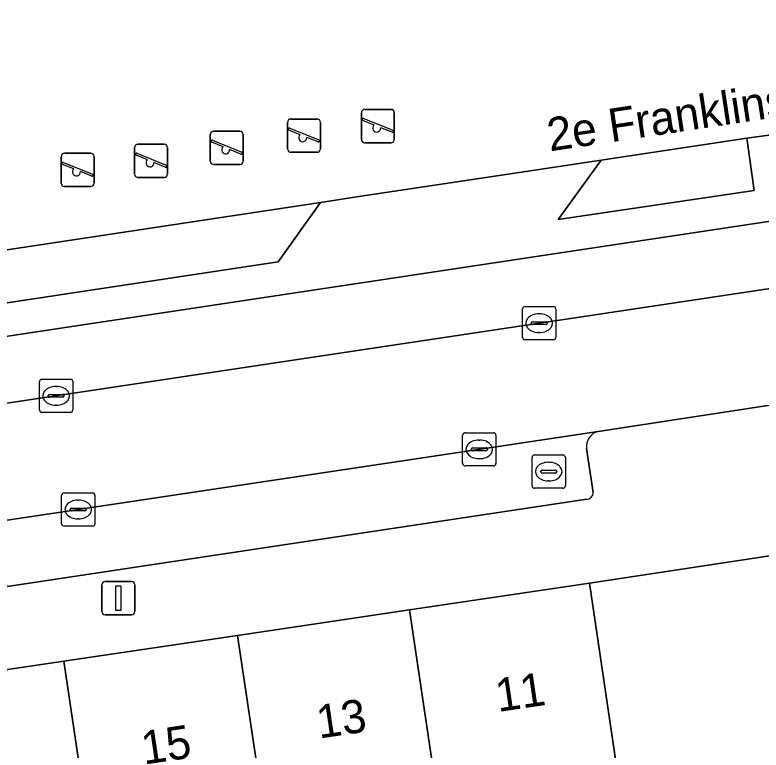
# Model space of a CAD drawing. Extents: x 159279 to 160377, y 384531 to 385888.
# Drawn here: x 159802.09 to 159824.52, y 384897.02 to 384919.11 of the extents above; entities that cross this region are included whole.
import ezdxf

# ---------------------------------------------------------------- set-up
doc = ezdxf.new("R2010")
doc.units = 0
for name, color, linetype in [('IMGEO_Groenvoorziening', 7, 'Continuous'), ('IMGEO_Haag', 7, 'Continuous'), ('IMGEO_Kolk', 7, 'Continuous'), ('IMGEO_Lichtmast', 7, 'Continuous'), ('IMGEO_Openbare_ruimte_label', 7, 'Continuous'), ('IMGEO_Pand', 7, 'Continuous'), ('IMGEO_Pand_nummerreeks', 7, 'Continuous'), ('IMGEO_Parkeervlak_open', 7, 'Continuous'), ('IMGEO_Rijbaan_lokaal_open', 7, 'Continuous'), ('IMGEO_Rioolput', 7, 'Continuous'), ('IMGEO_Speelvoorziening', 7, 'Continuous'), ('IMGEO_Voetpad_open', 7, 'Continuous')]:
    doc.layers.add(name, color=color, linetype=linetype)

msp = doc.modelspace()

# ---------------------------------------------------------------- linework, layer by layer
at = {"layer": 'IMGEO_Groenvoorziening'}
for points in [[(159819.711, 384914.754), (159818.426, 384912.968), (159824.318, 384913.838), (159824.099, 384915.408)], [(159799.852, 384911.749), (159798.581, 384910.041), (159798.589, 384909.986), (159801.113, 384910.355), (159810.008, 384911.692), (159811.279, 384913.48)]]:
    msp.add_lwpolyline(points, close=True, dxfattribs=at)
at = {"layer": 'IMGEO_Haag'}
for points in [[(159819.711, 384914.754), (159818.426, 384912.968), (159824.318, 384913.838), (159824.099, 384915.408)], [(159799.852, 384911.749), (159798.581, 384910.041), (159798.589, 384909.986), (159801.113, 384910.355), (159810.008, 384911.692), (159811.279, 384913.48)]]:
    msp.add_lwpolyline(points, close=True, dxfattribs=at)
at = {"layer": 'IMGEO_Kolk'}
for p, q in [((159817.351, 384909.424), (159817.351, 384910.276)), ((159817.426, 384910.35), (159818.278, 384910.35)), ((159818.352, 384910.276), (159818.352, 384909.424)), ((159817.839, 384910.13), (159817.864, 384910.13)), ((159817.61, 384909.844), (159817.61, 384909.856)), ((159817.653, 384909.893), (159818.051, 384909.893)), ((159818.094, 384909.856), (159818.094, 384909.844)), ((159818.048, 384909.807), (159817.65, 384909.807)), ((159817.862, 384909.57), (159817.837, 384909.57)), ((159818.278, 384909.35), (159817.426, 384909.35)), ((159802.829, 384907.241), (159802.829, 384908.093)), ((159802.904, 384908.167), (159803.756, 384908.167)), ((159803.83, 384908.093), (159803.83, 384907.241)), ((159803.317, 384907.947), (159803.342, 384907.947)), ((159803.088, 384907.661), (159803.088, 384907.673)), ((159803.526, 384907.624), (159803.128, 384907.624)), ((159803.131, 384907.71), (159803.529, 384907.71)), ((159803.572, 384907.673), (159803.572, 384907.661)), ((159803.34, 384907.387), (159803.315, 384907.387)), ((159803.756, 384907.167), (159802.904, 384907.167)), ((159815.551, 384905.631), (159815.551, 384906.483)), ((159815.626, 384906.557), (159816.478, 384906.557)), ((159816.552, 384906.483), (159816.552, 384905.631)), ((159816.039, 384906.337), (159816.064, 384906.337)), ((159815.81, 384906.051), (159815.81, 384906.063)), ((159816.248, 384906.014), (159815.85, 384906.014)), ((159815.853, 384906.1), (159816.251, 384906.1)), ((159816.294, 384906.063), (159816.294, 384906.051)), ((159816.062, 384905.777), (159816.037, 384905.777)), ((159816.478, 384905.557), (159815.626, 384905.557)), ((159803.494, 384903.822), (159803.494, 384904.674)), ((159803.569, 384904.748), (159804.421, 384904.748)), ((159804.495, 384904.674), (159804.495, 384903.822)), ((159803.982, 384904.528), (159804.007, 384904.528)), ((159803.753, 384904.242), (159803.753, 384904.254)), ((159803.796, 384904.291), (159804.194, 384904.291)), ((159804.237, 384904.254), (159804.237, 384904.242)), ((159804.191, 384904.205), (159803.793, 384904.205)), ((159804.005, 384903.968), (159803.98, 384903.968)), ((159804.421, 384903.748), (159803.569, 384903.748))]:
    msp.add_line(p, q, dxfattribs=at)
for points in [[(159817.351, 384909.424), (159817.351, 384910.276)], [(159817.426, 384910.35), (159818.278, 384910.35)], [(159818.352, 384910.276), (159818.352, 384909.424)], [(159818.278, 384909.35), (159817.426, 384909.35)], [(159802.829, 384907.241), (159802.829, 384908.093)], [(159802.904, 384908.167), (159803.756, 384908.167)], [(159803.83, 384908.093), (159803.83, 384907.241)], [(159803.756, 384907.167), (159802.904, 384907.167)], [(159815.551, 384905.631), (159815.551, 384906.483)], [(159815.626, 384906.557), (159816.478, 384906.557)], [(159816.552, 384906.483), (159816.552, 384905.631)], [(159816.478, 384905.557), (159815.626, 384905.557)], [(159803.494, 384903.822), (159803.494, 384904.674)], [(159803.569, 384904.748), (159804.421, 384904.748)], [(159804.495, 384904.674), (159804.495, 384903.822)], [(159804.421, 384903.748), (159803.569, 384903.748)]]:
    msp.add_lwpolyline(points, dxfattribs=at)
for centre, radius, start, end in [((159817.428, 384910.274), 0.0765, 91.552, 178.448), ((159817.428, 384910.274), 0.0765, 91.552, 178.448), ((159818.276, 384910.274), 0.0765, 1.552, 88.448), ((159818.276, 384910.274), 0.0765, 1.552, 88.448), ((159817.65, 384909.853), 0.0403, 85.8775, 175.7526), ((159817.647, 384909.843), 0.0366, 178.938, 274.7102), ((159818.051, 384909.85), 0.043, 264.8664, 352.4533), ((159818.055, 384909.855), 0.0386, 1.7309, 96.639), ((159817.428, 384909.426), 0.0765, 181.552, 268.448), ((159817.428, 384909.426), 0.0765, 181.552, 268.448), ((159818.276, 384909.426), 0.0765, 271.552, 358.448), ((159818.276, 384909.426), 0.0765, 271.552, 358.448), ((159802.906, 384908.091), 0.0765, 91.552, 178.448), ((159802.906, 384908.091), 0.0765, 91.552, 178.448), ((159803.754, 384908.091), 0.0765, 1.552, 88.448), ((159803.754, 384908.091), 0.0765, 1.552, 88.448), ((159803.128, 384907.67), 0.0403, 85.8775, 175.7526), ((159803.125, 384907.66), 0.0366, 178.938, 274.7102), ((159803.529, 384907.667), 0.043, 264.8664, 352.4533), ((159803.533, 384907.672), 0.0386, 1.7309, 96.639), ((159802.906, 384907.243), 0.0765, 181.552, 268.448), ((159802.906, 384907.243), 0.0765, 181.552, 268.448), ((159803.754, 384907.243), 0.0765, 271.552, 358.448), ((159803.754, 384907.243), 0.0765, 271.552, 358.448), ((159815.628, 384906.481), 0.0765, 91.552, 178.448), ((159815.628, 384906.481), 0.0765, 91.552, 178.448), ((159816.476, 384906.481), 0.0765, 1.552, 88.448), ((159816.476, 384906.481), 0.0765, 1.552, 88.448), ((159815.85, 384906.06), 0.0403, 85.8775, 175.7526), ((159815.847, 384906.05), 0.0366, 178.938, 274.7102), ((159816.251, 384906.057), 0.043, 264.8664, 352.4533), ((159816.255, 384906.062), 0.0386, 1.7309, 96.639), ((159815.628, 384905.633), 0.0765, 181.552, 268.448), ((159815.628, 384905.633), 0.0765, 181.552, 268.448), ((159816.476, 384905.633), 0.0765, 271.552, 358.448), ((159816.476, 384905.633), 0.0765, 271.552, 358.448), ((159803.571, 384904.672), 0.0765, 91.552, 178.448), ((159803.571, 384904.672), 0.0765, 91.552, 178.448), ((159804.419, 384904.672), 0.0765, 1.552, 88.448), ((159804.419, 384904.672), 0.0765, 1.552, 88.448), ((159803.793, 384904.251), 0.0403, 85.8775, 175.7526), ((159803.79, 384904.241), 0.0366, 178.938, 274.7102), ((159804.194, 384904.248), 0.043, 264.8664, 352.4533), ((159804.198, 384904.253), 0.0386, 1.7309, 96.639), ((159803.571, 384903.824), 0.0765, 181.552, 268.448), ((159803.571, 384903.824), 0.0765, 181.552, 268.448), ((159804.419, 384903.824), 0.0765, 271.552, 358.448), ((159804.419, 384903.824), 0.0765, 271.552, 358.448)]:
    msp.add_arc(centre, radius, start, end, dxfattribs=at)
for centre, major_axis, ratio, start_param, end_param in [((159817.838, 384909.85), (-0.387, 0.002), 0.722429, 4.712389, 7.853982), ((159817.863, 384909.85), (-0.39, 0.002), 0.717154, 1.570796, 4.712389), ((159803.316, 384907.667), (-0.387, 0.002), 0.722429, 4.712389, 7.853982), ((159803.341, 384907.667), (-0.39, 0.002), 0.717154, 1.570796, 4.712389), ((159816.038, 384906.057), (-0.387, 0.002), 0.722429, 4.712389, 7.853982), ((159816.063, 384906.057), (-0.39, 0.002), 0.717154, 1.570796, 4.712389), ((159803.981, 384904.248), (-0.387, 0.002), 0.722429, 4.712389, 7.853982), ((159804.006, 384904.248), (-0.39, 0.002), 0.717154, 1.570796, 4.712389)]:
    msp.add_ellipse(centre, major_axis=major_axis, ratio=ratio, start_param=start_param, end_param=end_param, dxfattribs=at)
at = {"layer": 'IMGEO_Lichtmast'}
for p, q in [((159804.706, 384901.185), (159804.706, 384901.985)), ((159804.706, 384901.985), (159804.706, 384901.185)), ((159804.806, 384902.085), (159805.596, 384902.085)), ((159805.596, 384902.085), (159804.806, 384902.085)), ((159805.696, 384901.985), (159805.696, 384901.185)), ((159805.696, 384901.185), (159805.696, 384901.985)), ((159805.596, 384901.085), (159804.806, 384901.085)), ((159804.806, 384901.085), (159805.596, 384901.085))]:
    msp.add_line(p, q, dxfattribs=at)
msp.add_lwpolyline([(159805.126, 384901.96), (159805.276, 384901.96), (159805.276, 384901.21), (159805.126, 384901.21), (159805.126, 384901.96)], dxfattribs=at)
for centre, start, end in [((159804.806, 384901.985), 90, 180), ((159804.806, 384901.985), 90, 180), ((159805.596, 384901.985), 0, 90), ((159805.596, 384901.985), 360, 90), ((159804.806, 384901.185), 180, 270), ((159804.806, 384901.185), 180, 270), ((159805.596, 384901.185), 270, 0), ((159805.596, 384901.185), 270, 0)]:
    msp.add_arc(centre, 0.1, start, end, dxfattribs=at)
at = {"layer": 'IMGEO_Pand'}
for points in [[(159820.934, 384891.444), (159820.316, 384895.603), (159820.117, 384896.944), (159819.36, 384902.035), (159813.951, 384901.231), (159815.526, 384890.64)], [(159808.787, 384900.464), (159810.362, 384889.873), (159815.526, 384890.64), (159813.951, 384901.231)], [(159803.564, 384899.689), (159805.139, 384889.097), (159810.362, 384889.873), (159808.787, 384900.464)], [(159798.289, 384898.905), (159799.864, 384888.313), (159805.139, 384889.097), (159803.564, 384899.689)]]:
    msp.add_lwpolyline(points, close=True, dxfattribs=at)
at = {"layer": 'IMGEO_Parkeervlak_open'}
for points in [[(159863.162, 384918.694), (159844.016, 384915.81), (159801.678, 384909.433)], [(159801.309, 384907.363), (159825.463, 384910.995), (159828.051, 384911.384), (159864.125, 384916.807)], [(159819.621, 384906.592), (159766.651, 384898.646), (159763.958, 384898.242), (159743.377, 384895.154)], [(159819.477, 384904.762), (159819.271, 384906.081)], [(159744.327, 384893.267), (159819.28, 384904.555)]]:
    msp.add_lwpolyline(points, dxfattribs=at)
for centre, radius, start, end in [((159819.743, 384906.133), 0.475, 104.9036, 186.2794), ((159819.266, 384904.765), 0.211, 273.6975, 359.1383)]:
    msp.add_arc(centre, radius, start, end, dxfattribs=at)
at = {"layer": 'IMGEO_Rijbaan_lokaal_open'}
for points in [[(159819.621, 384906.592), (159824.727, 384907.377), (159825.995, 384907.567), (159825.463, 384910.995), (159801.309, 384907.363), (159799.241, 384907.053), (159793.009, 384906.124), (159790.937, 384905.799), (159766.12, 384902.067), (159766.651, 384898.646)], [(159841.555, 384899.435), (159838.611, 384899.034), (159826.187, 384897.193), (159825.454, 384902.133), (159825.377, 384902.95), (159819.36, 384902.035), (159820.117, 384896.944), (159820.316, 384895.603), (159823.027, 384896.067), (159823.795, 384890.722), (159834.289, 384892.315), (159839.504, 384893.107), (159840.533, 384895.132)]]:
    msp.add_lwpolyline(points, close=True, dxfattribs=at)
at = {"layer": 'IMGEO_Rioolput'}
for p, q in [((159817.637, 384904.962), (159817.637, 384905.814)), ((159817.712, 384905.888), (159818.564, 384905.888)), ((159818.638, 384905.814), (159818.638, 384904.962)), ((159818.125, 384905.668), (159818.15, 384905.668)), ((159817.896, 384905.382), (159817.896, 384905.394)), ((159818.334, 384905.345), (159817.936, 384905.345)), ((159817.939, 384905.431), (159818.337, 384905.431)), ((159818.38, 384905.394), (159818.38, 384905.382)), ((159818.148, 384905.108), (159818.123, 384905.108)), ((159818.564, 384904.888), (159817.712, 384904.888))]:
    msp.add_line(p, q, dxfattribs=at)
for points in [[(159817.637, 384904.962), (159817.637, 384905.814)], [(159817.712, 384905.888), (159818.564, 384905.888)], [(159818.638, 384905.814), (159818.638, 384904.962)], [(159818.564, 384904.888), (159817.712, 384904.888)]]:
    msp.add_lwpolyline(points, dxfattribs=at)
for centre, radius, start, end in [((159817.714, 384905.812), 0.0765, 91.552, 178.448), ((159817.714, 384905.812), 0.0765, 91.552, 178.448), ((159818.562, 384905.812), 0.0765, 1.552, 88.448), ((159818.562, 384905.812), 0.0765, 1.552, 88.448), ((159817.936, 384905.391), 0.0403, 85.8775, 175.7526), ((159817.933, 384905.381), 0.0366, 178.938, 274.7102), ((159818.337, 384905.388), 0.043, 264.8664, 352.4533), ((159818.341, 384905.393), 0.0386, 1.7309, 96.639), ((159817.714, 384904.964), 0.0765, 181.552, 268.448), ((159817.714, 384904.964), 0.0765, 181.552, 268.448), ((159818.562, 384904.964), 0.0765, 271.552, 358.448), ((159818.562, 384904.964), 0.0765, 271.552, 358.448)]:
    msp.add_arc(centre, radius, start, end, dxfattribs=at)
for centre, major_axis, ratio, start_param, end_param in [((159818.124, 384905.388), (-0.387, 0.002), 0.722429, 4.712389, 7.853982), ((159818.149, 384905.388), (-0.39, 0.002), 0.717154, 1.570796, 4.712389)]:
    msp.add_ellipse(centre, major_axis=major_axis, ratio=ratio, start_param=start_param, end_param=end_param, dxfattribs=at)
at = {"layer": 'IMGEO_Speelvoorziening'}
for p, q in [((159812.507, 384915.375), (159812.507, 384916.175)), ((159812.507, 384916.175), (159812.507, 384915.375)), ((159812.607, 384916.275), (159813.397, 384916.275)), ((159813.397, 384916.275), (159812.607, 384916.275)), ((159813.497, 384916.175), (159813.497, 384915.375)), ((159813.497, 384915.375), (159813.497, 384916.175)), ((159810.283, 384915.086), (159810.283, 384915.886)), ((159810.283, 384915.886), (159810.283, 384915.086)), ((159810.383, 384915.986), (159811.173, 384915.986)), ((159811.173, 384915.986), (159810.383, 384915.986)), ((159811.273, 384915.886), (159811.273, 384915.086)), ((159811.273, 384915.086), (159811.273, 384915.886)), ((159812.89, 384915.803), (159812.551, 384915.94)), ((159812.576, 384916), (159813.452, 384915.647)), ((159810.352, 384915.711), (159811.228, 384915.358)), ((159813.428, 384915.587), (159813.088, 384915.724)), ((159807.965, 384914.721), (159807.965, 384915.521)), ((159807.965, 384915.521), (159807.965, 384914.721)), ((159808.065, 384915.621), (159808.855, 384915.621)), ((159808.855, 384915.621), (159808.065, 384915.621)), ((159808.955, 384915.521), (159808.955, 384914.721)), ((159808.955, 384914.721), (159808.955, 384915.521)), ((159810.666, 384915.514), (159810.327, 384915.651)), ((159811.204, 384915.298), (159810.864, 384915.435)), ((159805.79, 384915.23), (159806.58, 384915.23)), ((159806.58, 384915.23), (159805.79, 384915.23)), ((159808.348, 384915.149), (159808.009, 384915.286)), ((159808.034, 384915.346), (159808.91, 384914.993)), ((159813.397, 384915.275), (159812.607, 384915.275)), ((159812.607, 384915.275), (159813.397, 384915.275)), ((159805.69, 384914.33), (159805.69, 384915.13)), ((159805.69, 384915.13), (159805.69, 384914.33)), ((159806.68, 384915.13), (159806.68, 384914.33)), ((159806.68, 384914.33), (159806.68, 384915.13)), ((159808.886, 384914.933), (159808.546, 384915.07)), ((159811.173, 384914.986), (159810.383, 384914.986)), ((159810.383, 384914.986), (159811.173, 384914.986)), ((159803.479, 384914.058), (159803.479, 384914.858)), ((159803.479, 384914.858), (159803.479, 384914.058)), ((159803.579, 384914.958), (159804.369, 384914.958)), ((159804.369, 384914.958), (159803.579, 384914.958)), ((159804.469, 384914.858), (159804.469, 384914.058)), ((159804.469, 384914.058), (159804.469, 384914.858)), ((159806.073, 384914.758), (159805.734, 384914.895)), ((159805.759, 384914.955), (159806.635, 384914.602)), ((159803.862, 384914.486), (159803.523, 384914.623)), ((159803.548, 384914.683), (159804.424, 384914.33)), ((159806.611, 384914.542), (159806.271, 384914.679)), ((159808.855, 384914.621), (159808.065, 384914.621)), ((159808.065, 384914.621), (159808.855, 384914.621)), ((159804.4, 384914.27), (159804.06, 384914.407)), ((159806.58, 384914.23), (159805.79, 384914.23)), ((159805.79, 384914.23), (159806.58, 384914.23)), ((159804.369, 384913.958), (159803.579, 384913.958)), ((159803.579, 384913.958), (159804.369, 384913.958))]:
    msp.add_line(p, q, dxfattribs=at)
for centre, radius, start, end in [((159812.607, 384916.175), 0.1, 90, 180), ((159812.607, 384916.175), 0.1, 90, 180), ((159813.397, 384916.175), 0.1, 0, 90), ((159813.397, 384916.175), 0.1, 360, 90), ((159810.383, 384915.886), 0.1, 90, 180), ((159810.383, 384915.886), 0.1, 90, 180), ((159811.173, 384915.886), 0.1, 0, 90), ((159811.173, 384915.886), 0.1, 360, 90), ((159812.564, 384915.97), 0.0327, 68.078, 248.078), ((159810.34, 384915.681), 0.0327, 68.078, 248.078), ((159812.969, 384915.713), 0.12, 130.9928, 5.1632), ((159808.065, 384915.521), 0.1, 90, 180), ((159808.065, 384915.521), 0.1, 90, 180), ((159808.855, 384915.521), 0.1, 0, 90), ((159808.855, 384915.521), 0.1, 360, 90), ((159810.745, 384915.424), 0.12, 130.9928, 5.1632), ((159813.44, 384915.617), 0.0327, 248.078, 68.078), ((159805.79, 384915.13), 0.1, 90, 180), ((159805.79, 384915.13), 0.1, 90, 180), ((159806.58, 384915.13), 0.1, 0, 90), ((159806.58, 384915.13), 0.1, 360, 90), ((159808.022, 384915.316), 0.0327, 68.078, 248.078), ((159811.216, 384915.328), 0.0327, 248.078, 68.078), ((159812.607, 384915.375), 0.1, 180, 270), ((159812.607, 384915.375), 0.1, 180, 270), ((159813.397, 384915.375), 0.1, 270, 0), ((159813.397, 384915.375), 0.1, 270, 0), ((159808.427, 384915.059), 0.12, 130.9928, 5.1632), ((159808.898, 384914.963), 0.0327, 248.078, 68.078), ((159810.383, 384915.086), 0.1, 180, 270), ((159810.383, 384915.086), 0.1, 180, 270), ((159811.173, 384915.086), 0.1, 270, 0), ((159811.173, 384915.086), 0.1, 270, 0), ((159803.579, 384914.858), 0.1, 90, 180), ((159803.579, 384914.858), 0.1, 90, 180), ((159804.369, 384914.858), 0.1, 0, 90), ((159804.369, 384914.858), 0.1, 360, 90), ((159805.747, 384914.925), 0.0327, 68.078, 248.078), ((159806.152, 384914.668), 0.12, 130.9928, 5.1632), ((159803.536, 384914.653), 0.0327, 68.078, 248.078), ((159806.623, 384914.572), 0.0327, 248.078, 68.078), ((159808.065, 384914.721), 0.1, 180, 270), ((159808.065, 384914.721), 0.1, 180, 270), ((159808.855, 384914.721), 0.1, 270, 0), ((159808.855, 384914.721), 0.1, 270, 0), ((159803.941, 384914.396), 0.12, 130.9928, 5.1632), ((159804.412, 384914.3), 0.0327, 248.078, 68.078), ((159805.79, 384914.33), 0.1, 180, 270), ((159805.79, 384914.33), 0.1, 180, 270), ((159806.58, 384914.33), 0.1, 270, 0), ((159806.58, 384914.33), 0.1, 270, 0), ((159803.579, 384914.058), 0.1, 180, 270), ((159803.579, 384914.058), 0.1, 180, 270), ((159804.369, 384914.058), 0.1, 270, 0), ((159804.369, 384914.058), 0.1, 270, 0)]:
    msp.add_arc(centre, radius, start, end, dxfattribs=at)
at = {"layer": 'IMGEO_Voetpad_open'}
for points in [[(159798.551, 384908.751), (159798.685, 384909.282), (159798.589, 384909.986), (159798.581, 384910.041), (159799.852, 384911.749), (159811.279, 384913.48), (159812.498, 384913.664), (159817.446, 384914.412), (159819.711, 384914.754), (159824.099, 384915.408), (159825.49, 384915.597), (159830.534, 384916.379), (159852.152, 384919.622), (159863.783, 384921.378), (159865.194, 384920.335), (159865.34, 384919.305), (159865.659, 384917.05)], [(159863.432, 384918.475), (159863.557, 384919.029), (159863.441, 384919.748), (159853.976, 384918.285), (159852.152, 384919.622), (159830.534, 384916.379), (159829.186, 384914.57), (159825.714, 384914.039), (159825.49, 384915.597), (159824.099, 384915.408), (159824.318, 384913.838), (159818.426, 384912.968), (159819.711, 384914.754), (159817.446, 384914.412), (159812.498, 384913.664), (159811.279, 384913.48), (159810.008, 384911.692), (159801.113, 384910.355), (159801.186, 384909.656), (159801.486, 384909.183)], [(159801.678, 384909.433), (159844.016, 384915.81), (159863.162, 384918.694)], [(159798.289, 384898.905), (159803.564, 384899.689), (159808.787, 384900.464), (159813.951, 384901.231), (159819.36, 384902.035), (159825.377, 384902.95), (159825.86, 384903.003), (159837.771, 384904.785), (159840.835, 384905.243), (159841.464, 384905.335), (159842.713, 384905.517), (159842.883, 384905.542), (159842.895, 384905.544), (159850.765, 384906.751), (159854.105, 384907.239), (159864.542, 384908.773), (159866.011, 384909.019), (159870.658, 384909.761), (159873.494, 384910.171), (159872.55, 384911.403)], [(159824.727, 384907.377), (159819.621, 384906.592)], [(159819.271, 384906.081), (159819.477, 384904.762)], [(159819.28, 384904.555), (159744.327, 384893.267)]]:
    msp.add_lwpolyline(points, dxfattribs=at)
for centre, radius, start, end in [((159819.743, 384906.133), 0.475, 104.9036, 186.2794), ((159819.266, 384904.765), 0.211, 273.6975, 359.1383)]:
    msp.add_arc(centre, radius, start, end, dxfattribs=at)

# ---------------------------------------------------------------- texts
at = {"layer": 'IMGEO_Openbare_ruimte_label'}
msp.add_text('2e Franklinstraat', height=1, rotation=8.5676, dxfattribs=at).set_placement((159818.171, 384915.011))
at = {"layer": 'IMGEO_Pand_nummerreeks'}
for s, rotation, p in [('11', 8.453, (159816.616, 384898.162)), ('13', 8.453, (159811.237, 384897.363)), ('15', 8.4511, (159805.97, 384896.58))]:
    msp.add_text(s, height=1, rotation=rotation, dxfattribs=at).set_placement(p)

doc.saveas('drawing.dxf')
